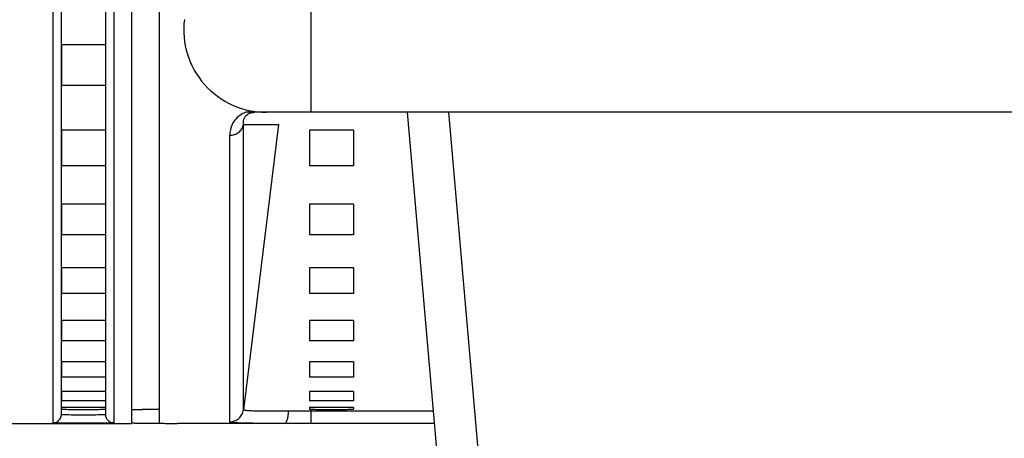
# Model space of a CAD drawing. Header units: millimetres. Extents: x -6054 to 364, y -1866 to 3094.
# Tile 333 of 360: x -3358 to -3322, y 1484 to 1499. Entities that reach past the tile are written whole.
import ezdxf

# ---------------------------------------------------------------- set-up
doc = ezdxf.new("R2010")
doc.units = ezdxf.units.MM
doc.header["$LTSCALE"] = 65.395
doc.header["$PDSIZE"] = 0.05
doc.layers.get('0').update_dxf_attribs({"linetype": 'CONTINUOUS'})
doc.layers.get('Defpoints').update_dxf_attribs({"linetype": 'CONTINUOUS'})
doc.layers.add('DIM', color=3, linetype='CONTINUOUS')
doc.styles.get("Standard").update_dxf_attribs({"font": 'arial.ttf'})
doc.dimstyles.new('ISO-25', dxfattribs={"dimtxt": 2.5, "dimasz": 2.5, "dimexe": 1.25, "dimexo": 0.625, "dimtad": 1, "dimtxsty": 'STANDARD', "dimcen": 2.5, "dimadec": 0, "dimazin": 0, "dimtfac": 1, "dimtmove": 0, "dimatfit": 3, "dimfxl": 1, "dimarcsym": 0})

# ---------------------------------------------------------------- blocks, each defined once
blk = doc.blocks.new('*D38')
at = {"layer": 'Defpoints', "color": 0}
for p in [(-3056.403, 1557.554), (-3005.253, 1557.554), (-3356.65, 1461.254)]:
    blk.add_point(p, dxfattribs=at)
at = {"layer": 'DIM', "color": 3, "lineweight": -2}
for p, q in [((-3005.253, 1557.554), (-3005.253, 1727.014)), ((-3055.778, 1557.554), (-3004.003, 1557.554)), ((-3005.253, 1476.254), (-3005.253, 1542.554)), ((-3356.025, 1461.254), (-3004.003, 1461.254))]:
    blk.add_line(p, q, dxfattribs=at)
at = {"layer": 'DIM', "color": 3}
for points in [[(-3002.753, 1542.554), (-3007.753, 1542.554), (-3005.253, 1557.554)], [(-3007.753, 1476.254), (-3002.753, 1476.254), (-3005.253, 1461.254)]]:
    blk.add_solid(points, dxfattribs=at)
at = {"layer": 'DIM', "color": 2, "insert": (-3023.063, 1649.784), "char_height": 20, "attachment_point": 5, "rotation": 90}
blk.add_mtext('96,3 [3,791]', dxfattribs=at)

msp = doc.modelspace()

# ---------------------------------------------------------------- linework, layer by layer
at = {"linetype": 'Continuous'}
for p, q in [((-3353.673, 1516.909), (-3353.673, 1484.17)), ((-3352.673, 1516.909), (-3352.673, 1484.17)), ((-3356.223, 1484.478), (-3356.223, 1514.359)), ((-3354.623, 1514.359), (-3354.623, 1484.478)), ((-3356.523, 1484.178), (-3356.523, 1513.867)), ((-3354.323, 1513.867), (-3354.323, 1484.178)), ((-3347.173, 1503.338), (-3347.173, 1495.454)), ((-3354.623, 1497.91), (-3356.223, 1497.91)), ((-3354.623, 1497.91), (-3356.223, 1497.91)), ((-3356.223, 1497.91), (-3356.223, 1496.425)), ((-3356.223, 1497.91), (-3356.223, 1496.425)), ((-3354.623, 1497.91), (-3354.623, 1496.425)), ((-3354.623, 1497.91), (-3354.623, 1496.425)), ((-3354.623, 1496.425), (-3356.223, 1496.425)), ((-3354.623, 1496.425), (-3356.223, 1496.425)), ((-3199.324, 1495.454), (-3349.522, 1495.454)), ((-3343.673, 1495.454), (-3341.874, 1474.885)), ((-3342.177, 1495.454), (-3340.379, 1474.911)), ((-3349.619, 1484.65), (-3349.615, 1495.014)), ((-3348.347, 1495.014), (-3349.619, 1484.65)), ((-3349.615, 1495.014), (-3348.347, 1495.014)), ((-3354.623, 1494.806), (-3356.223, 1494.806)), ((-3354.623, 1494.806), (-3356.223, 1494.806)), ((-3356.223, 1494.806), (-3356.223, 1493.513)), ((-3356.223, 1494.806), (-3356.223, 1493.513)), ((-3354.623, 1494.806), (-3354.623, 1493.513)), ((-3354.623, 1494.806), (-3354.623, 1493.513)), ((-3350.114, 1486.431), (-3350.11, 1494.621)), ((-3345.623, 1494.806), (-3347.223, 1494.806)), ((-3345.623, 1494.806), (-3347.223, 1494.806)), ((-3347.223, 1494.806), (-3347.223, 1493.513)), ((-3347.223, 1494.806), (-3347.223, 1493.513)), ((-3345.623, 1494.806), (-3345.623, 1493.513)), ((-3345.623, 1494.806), (-3345.623, 1493.513)), ((-3354.623, 1493.513), (-3356.223, 1493.513)), ((-3354.623, 1493.513), (-3356.223, 1493.513)), ((-3345.623, 1493.513), (-3347.223, 1493.513)), ((-3345.623, 1493.513), (-3347.223, 1493.513)), ((-3354.623, 1492.112), (-3356.223, 1492.112)), ((-3354.623, 1492.112), (-3356.223, 1492.112)), ((-3356.223, 1492.112), (-3356.223, 1491.001)), ((-3356.223, 1492.112), (-3356.223, 1491.001)), ((-3354.623, 1492.112), (-3354.623, 1491.001)), ((-3354.623, 1492.112), (-3354.623, 1491.001)), ((-3345.623, 1492.112), (-3347.223, 1492.112)), ((-3345.623, 1492.112), (-3347.223, 1492.112)), ((-3347.223, 1492.112), (-3347.223, 1491.001)), ((-3347.223, 1492.112), (-3347.223, 1491.001)), ((-3345.623, 1492.112), (-3345.623, 1491.001)), ((-3345.623, 1492.112), (-3345.623, 1491.001)), ((-3349.617, 1488.913), (-3349.616, 1491.62)), ((-3354.623, 1491.001), (-3356.223, 1491.001)), ((-3354.623, 1491.001), (-3356.223, 1491.001)), ((-3345.623, 1491.001), (-3347.223, 1491.001)), ((-3345.623, 1491.001), (-3347.223, 1491.001)), ((-3354.623, 1489.808), (-3356.223, 1489.808)), ((-3354.623, 1489.808), (-3356.223, 1489.808)), ((-3356.223, 1489.808), (-3356.223, 1488.875)), ((-3356.223, 1489.808), (-3356.223, 1488.875)), ((-3354.623, 1489.808), (-3354.623, 1488.875)), ((-3354.623, 1489.808), (-3354.623, 1488.875)), ((-3345.623, 1489.808), (-3347.223, 1489.808)), ((-3345.623, 1489.808), (-3347.223, 1489.808)), ((-3347.223, 1489.808), (-3347.223, 1488.875)), ((-3347.223, 1489.808), (-3347.223, 1488.875)), ((-3345.623, 1489.808), (-3345.623, 1488.875)), ((-3345.623, 1489.808), (-3345.623, 1488.875)), ((-3354.623, 1488.875), (-3356.223, 1488.875)), ((-3354.623, 1488.875), (-3356.223, 1488.875)), ((-3349.617, 1488.748), (-3349.617, 1488.913)), ((-3345.623, 1488.875), (-3347.223, 1488.875)), ((-3345.623, 1488.875), (-3347.223, 1488.875)), ((-3349.618, 1487.937), (-3349.617, 1488.748)), ((-3354.623, 1487.894), (-3356.223, 1487.894)), ((-3354.623, 1487.894), (-3356.223, 1487.894)), ((-3356.223, 1487.894), (-3356.223, 1487.148)), ((-3356.223, 1487.894), (-3356.223, 1487.148)), ((-3354.623, 1487.894), (-3354.623, 1487.148)), ((-3354.623, 1487.894), (-3354.623, 1487.148)), ((-3349.618, 1487.608), (-3349.618, 1487.937)), ((-3345.623, 1487.894), (-3347.223, 1487.894)), ((-3345.623, 1487.894), (-3347.223, 1487.894)), ((-3347.223, 1487.894), (-3347.223, 1487.148)), ((-3347.223, 1487.894), (-3347.223, 1487.148)), ((-3345.623, 1487.894), (-3345.623, 1487.148)), ((-3345.623, 1487.894), (-3345.623, 1487.148)), ((-3349.618, 1487.285), (-3349.618, 1487.608)), ((-3354.623, 1487.148), (-3356.223, 1487.148)), ((-3354.623, 1487.148), (-3356.223, 1487.148)), ((-3349.618, 1487.132), (-3349.618, 1487.285)), ((-3349.618, 1486.737), (-3349.618, 1487.132)), ((-3345.623, 1487.148), (-3347.223, 1487.148)), ((-3345.623, 1487.148), (-3347.223, 1487.148)), ((-3354.623, 1486.389), (-3356.223, 1486.389)), ((-3354.623, 1486.389), (-3356.223, 1486.389)), ((-3356.223, 1486.389), (-3356.223, 1485.837)), ((-3356.223, 1486.389), (-3356.223, 1485.837)), ((-3354.623, 1486.389), (-3354.623, 1485.837)), ((-3354.623, 1486.389), (-3354.623, 1485.837)), ((-3350.114, 1485.836), (-3350.114, 1486.431)), ((-3345.623, 1486.389), (-3347.223, 1486.389)), ((-3345.623, 1486.389), (-3347.223, 1486.389)), ((-3347.223, 1486.389), (-3347.223, 1485.837)), ((-3347.223, 1486.389), (-3347.223, 1485.837)), ((-3345.623, 1486.389), (-3345.623, 1485.837)), ((-3345.623, 1486.389), (-3345.623, 1485.837)), ((-3349.619, 1485.6), (-3349.618, 1486.003)), ((-3354.623, 1485.837), (-3356.223, 1485.837)), ((-3354.623, 1485.837), (-3356.223, 1485.837)), ((-3350.115, 1485.262), (-3350.114, 1485.836)), ((-3345.623, 1485.837), (-3347.223, 1485.837)), ((-3345.623, 1485.837), (-3347.223, 1485.837)), ((-3354.623, 1485.315), (-3356.223, 1485.315)), ((-3354.623, 1485.315), (-3356.223, 1485.315)), ((-3356.223, 1485.315), (-3356.223, 1484.98)), ((-3356.223, 1485.315), (-3356.223, 1484.98)), ((-3354.623, 1485.315), (-3354.623, 1484.98)), ((-3354.623, 1485.315), (-3354.623, 1484.98)), ((-3350.115, 1484.749), (-3350.115, 1485.262)), ((-3345.623, 1485.315), (-3347.223, 1485.315)), ((-3345.623, 1485.315), (-3347.223, 1485.315)), ((-3347.223, 1485.315), (-3347.223, 1484.98)), ((-3347.223, 1485.315), (-3347.223, 1484.98)), ((-3345.623, 1485.315), (-3345.623, 1484.98)), ((-3345.623, 1485.315), (-3345.623, 1484.98)), ((-3354.623, 1484.98), (-3356.223, 1484.98)), ((-3354.623, 1484.98), (-3356.223, 1484.98)), ((-3349.619, 1484.982), (-3349.619, 1485.046)), ((-3349.619, 1484.952), (-3349.619, 1484.982)), ((-3349.619, 1484.868), (-3349.619, 1484.952)), ((-3345.623, 1484.98), (-3347.223, 1484.98)), ((-3345.623, 1484.98), (-3347.223, 1484.98)), ((-3354.623, 1484.731), (-3356.223, 1484.731)), ((-3354.623, 1484.731), (-3356.223, 1484.731)), ((-3356.223, 1484.731), (-3356.223, 1484.678)), ((-3356.223, 1484.731), (-3356.223, 1484.678)), ((-3354.623, 1484.731), (-3354.623, 1484.678)), ((-3354.623, 1484.731), (-3354.623, 1484.678)), ((-3352.722, 1484.654), (-3353.283, 1484.654)), ((-3352.673, 1484.654), (-3353.283, 1484.654)), ((-3350.115, 1484.212), (-3350.115, 1484.749)), ((-3349.619, 1484.751), (-3349.619, 1484.772)), ((-3349.619, 1484.715), (-3349.619, 1484.732)), ((-3349.619, 1484.65), (-3349.619, 1484.661)), ((-3342.723, 1484.593), (-3347.976, 1484.593)), ((-3345.623, 1484.731), (-3347.223, 1484.731)), ((-3345.623, 1484.731), (-3347.223, 1484.731)), ((-3347.223, 1484.731), (-3347.223, 1484.678)), ((-3347.223, 1484.731), (-3347.223, 1484.678)), ((-3347.173, 1484.671), (-3347.173, 1484.154)), ((-3345.623, 1484.731), (-3345.623, 1484.678)), ((-3345.623, 1484.731), (-3345.623, 1484.678)), ((-4432.673, 1484.154), (-3353.673, 1484.154)), ((-3352.582, 1484.154), (-3353.283, 1484.154)), ((-3342.685, 1484.154), (-3352.019, 1484.154)), ((-3348.138, 1484.154), (-3350.673, 1484.154)), ((-3348.138, 1484.154), (-3348.275, 1484.154))]:
    msp.add_line(p, q, dxfattribs=at)
for points in [[(-3349.618, 1486.003), (-3349.618, 1486.061), (-3349.618, 1486.124), (-3349.618, 1486.191), (-3349.618, 1486.265), (-3349.618, 1486.344), (-3349.618, 1486.431), (-3349.618, 1486.525), (-3349.618, 1486.627), (-3349.618, 1486.737)], [(-3349.619, 1485.465), (-3349.619, 1485.509), (-3349.619, 1485.554), (-3349.619, 1485.6)], [(-3349.619, 1485.184), (-3349.619, 1485.222), (-3349.619, 1485.26), (-3349.619, 1485.299), (-3349.619, 1485.38)]]:
    msp.add_lwpolyline(points, dxfattribs=at)
for centre, radius, start, end in [((-3348.782, 1498.454), 3, 173, 270), ((-3349.245, 1494.619), 0.88, 108.3721, 119.1304), ((-3356.523, 1484.478), 0.3, 269.9896, 359.9896), ((-3354.323, 1484.478), 0.3, 180.0104, 270.0104)]:
    msp.add_arc(centre, radius, start, end, dxfattribs=at)
for points, knots in [([(-3349.673, 1495.387), (-3349.756, 1495.341), (-3349.893, 1495.23), (-3350.064, 1494.972), (-3350.11, 1494.756), (-3350.11, 1494.621)], [0, 0, 0, 0, 0.309004, 0.560676, 1, 1, 1, 1]), ([(-3349.615, 1495.014), (-3349.622, 1495.078), (-3349.615, 1495.182), (-3349.547, 1495.315), (-3349.483, 1495.373), (-3349.442, 1495.397)], [0, 0, 0, 0, 0.433119, 0.678609, 1, 1, 1, 1]), ([(-3349.442, 1495.397), (-3349.434, 1495.402), (-3349.391, 1495.425), (-3349.344, 1495.44), (-3349.306, 1495.446)], [0, 0, 0, 0, 0.195604, 1, 1, 1, 1]), ([(-3349.306, 1495.446), (-3349.3, 1495.448), (-3349.273, 1495.452), (-3349.245, 1495.454), (-3349.224, 1495.454)], [0, 0, 0, 0, 0.22894, 1, 1, 1, 1]), ([(-3350.11, 1494.619), (-3350.051, 1494.619), (-3349.932, 1494.639), (-3349.776, 1494.723), (-3349.662, 1494.852), (-3349.623, 1494.96), (-3349.615, 1495.014)], [0, 0, 0, 0, 0.259585, 0.514008, 0.760458, 1, 1, 1, 1]), ([(-3356.223, 1484.678), (-3356.223, 1484.676), (-3356.216, 1484.675), (-3356.206, 1484.673), (-3356.186, 1484.672), (-3356.16, 1484.67), (-3356.126, 1484.668), (-3356.069, 1484.667), (-3355.982, 1484.665), (-3355.862, 1484.663), (-3355.725, 1484.662), (-3355.577, 1484.661), (-3355.423, 1484.661), (-3355.269, 1484.661), (-3355.121, 1484.662), (-3354.984, 1484.663), (-3354.865, 1484.665), (-3354.778, 1484.667), (-3354.72, 1484.668), (-3354.686, 1484.67), (-3354.66, 1484.672), (-3354.64, 1484.673), (-3354.631, 1484.675), (-3354.623, 1484.676), (-3354.623, 1484.678)], [0, 0, 0, 0, 0.002721, 0.01001, 0.021969, 0.038509, 0.059481, 0.084689, 0.146812, 0.222502, 0.308855, 0.402555, 0.5, 0.597445, 0.691145, 0.777498, 0.853188, 0.915311, 0.940519, 0.961491, 0.978031, 0.98999, 0.997279, 1, 1, 1, 1]), ([(-3356.223, 1484.678), (-3356.223, 1484.676), (-3356.216, 1484.675), (-3356.206, 1484.673), (-3356.186, 1484.672), (-3356.16, 1484.67), (-3356.126, 1484.668), (-3356.069, 1484.667), (-3355.982, 1484.665), (-3355.862, 1484.663), (-3355.725, 1484.662), (-3355.577, 1484.661), (-3355.423, 1484.661), (-3355.269, 1484.661), (-3355.121, 1484.662), (-3354.984, 1484.663), (-3354.865, 1484.665), (-3354.778, 1484.667), (-3354.72, 1484.668), (-3354.686, 1484.67), (-3354.66, 1484.672), (-3354.64, 1484.673), (-3354.631, 1484.675), (-3354.623, 1484.676), (-3354.623, 1484.678)], [0, 0, 0, 0, 0.002721, 0.01001, 0.021969, 0.038509, 0.059481, 0.084689, 0.146812, 0.222502, 0.308855, 0.402555, 0.5, 0.597445, 0.691145, 0.777498, 0.853188, 0.915311, 0.940519, 0.961491, 0.978031, 0.98999, 0.997279, 1, 1, 1, 1]), ([(-3356.223, 1484.678), (-3356.223, 1484.676), (-3356.216, 1484.675), (-3356.206, 1484.673), (-3356.186, 1484.672), (-3356.16, 1484.67), (-3356.126, 1484.668), (-3356.069, 1484.667), (-3355.982, 1484.665), (-3355.862, 1484.663), (-3355.725, 1484.662), (-3355.577, 1484.661), (-3355.423, 1484.661), (-3355.269, 1484.661), (-3355.121, 1484.662), (-3354.984, 1484.663), (-3354.865, 1484.665), (-3354.778, 1484.667), (-3354.72, 1484.668), (-3354.686, 1484.67), (-3354.66, 1484.672), (-3354.64, 1484.673), (-3354.631, 1484.675), (-3354.623, 1484.676), (-3354.623, 1484.678)], [0, 0, 0, 0, 0.002721, 0.01001, 0.021969, 0.038509, 0.059481, 0.084689, 0.146812, 0.222502, 0.308855, 0.402555, 0.5, 0.597445, 0.691145, 0.777498, 0.853188, 0.915311, 0.940519, 0.961491, 0.978031, 0.98999, 0.997279, 1, 1, 1, 1]), ([(-3353.673, 1484.67), (-3353.673, 1484.667), (-3353.661, 1484.664), (-3353.645, 1484.662), (-3353.613, 1484.659), (-3353.57, 1484.657), (-3353.515, 1484.655), (-3353.418, 1484.654), (-3353.339, 1484.654), (-3353.283, 1484.654)], [0, 0, 0, 0, 0.018835, 0.067249, 0.146748, 0.257283, 0.398492, 0.569828, 1, 1, 1, 1]), ([(-3350.115, 1484.212), (-3350.055, 1484.212), (-3349.934, 1484.234), (-3349.777, 1484.329), (-3349.663, 1484.473), (-3349.627, 1484.591), (-3349.619, 1484.65)], [0, 0, 0, 0, 0.250089, 0.500129, 0.750095, 1, 1, 1, 1]), ([(-3347.976, 1484.593), (-3348.091, 1484.593), (-3348.313, 1484.593), (-3348.629, 1484.594), (-3348.911, 1484.596), (-3349.151, 1484.6), (-3349.344, 1484.607), (-3349.474, 1484.616), (-3349.55, 1484.625), (-3349.586, 1484.632), (-3349.608, 1484.638), (-3349.619, 1484.647), (-3349.619, 1484.65)], [0, 0, 0, 0, 0.209786, 0.402983, 0.574974, 0.721659, 0.839549, 0.925923, 0.956695, 0.979038, 0.993079, 1, 1, 1, 1]), ([(-3348.138, 1484.154), (-3348.116, 1484.154), (-3348.081, 1484.18), (-3348.051, 1484.228), (-3348.017, 1484.306), (-3347.988, 1484.429), (-3347.978, 1484.535), (-3347.976, 1484.593)], [0, 0, 0, 0, 0.135217, 0.23217, 0.35136, 0.648753, 1, 1, 1, 1]), ([(-3347.223, 1484.678), (-3347.223, 1484.676), (-3347.216, 1484.675), (-3347.206, 1484.673), (-3347.186, 1484.672), (-3347.16, 1484.67), (-3347.126, 1484.668), (-3347.069, 1484.667), (-3346.982, 1484.665), (-3346.862, 1484.663), (-3346.725, 1484.662), (-3346.577, 1484.661), (-3346.423, 1484.661), (-3346.269, 1484.661), (-3346.121, 1484.662), (-3345.984, 1484.663), (-3345.865, 1484.665), (-3345.778, 1484.667), (-3345.72, 1484.668), (-3345.686, 1484.67), (-3345.66, 1484.672), (-3345.64, 1484.673), (-3345.631, 1484.675), (-3345.623, 1484.676), (-3345.623, 1484.678)], [0, 0, 0, 0, 0.002721, 0.01001, 0.021969, 0.038509, 0.059481, 0.084689, 0.146812, 0.222502, 0.308855, 0.402555, 0.5, 0.597445, 0.691145, 0.777498, 0.853188, 0.915311, 0.940519, 0.961491, 0.978031, 0.98999, 0.997279, 1, 1, 1, 1]), ([(-3347.223, 1484.678), (-3347.223, 1484.676), (-3347.216, 1484.675), (-3347.206, 1484.673), (-3347.186, 1484.672), (-3347.16, 1484.67), (-3347.126, 1484.668), (-3347.069, 1484.667), (-3346.982, 1484.665), (-3346.862, 1484.663), (-3346.725, 1484.662), (-3346.577, 1484.661), (-3346.423, 1484.661), (-3346.269, 1484.661), (-3346.121, 1484.662), (-3345.984, 1484.663), (-3345.865, 1484.665), (-3345.778, 1484.667), (-3345.72, 1484.668), (-3345.686, 1484.67), (-3345.66, 1484.672), (-3345.64, 1484.673), (-3345.631, 1484.675), (-3345.623, 1484.676), (-3345.623, 1484.678)], [0, 0, 0, 0, 0.002721, 0.01001, 0.021969, 0.038509, 0.059481, 0.084689, 0.146812, 0.222502, 0.308855, 0.402555, 0.5, 0.597445, 0.691145, 0.777498, 0.853188, 0.915311, 0.940519, 0.961491, 0.978031, 0.98999, 0.997279, 1, 1, 1, 1]), ([(-3354.623, 1484.478), (-3354.623, 1484.476), (-3354.63, 1484.474), (-3354.64, 1484.472), (-3354.66, 1484.47), (-3354.7, 1484.467), (-3354.767, 1484.464), (-3354.865, 1484.461), (-3354.984, 1484.459), (-3355.121, 1484.458), (-3355.269, 1484.457), (-3355.423, 1484.457), (-3355.577, 1484.457), (-3355.725, 1484.458), (-3355.862, 1484.459), (-3355.982, 1484.461), (-3356.08, 1484.464), (-3356.147, 1484.467), (-3356.186, 1484.47), (-3356.206, 1484.472), (-3356.216, 1484.474), (-3356.223, 1484.476), (-3356.223, 1484.478)], [0, 0, 0, 0, 0.002976, 0.01034, 0.022326, 0.038871, 0.085025, 0.147098, 0.222725, 0.309008, 0.402632, 0.499999, 0.597367, 0.690991, 0.777274, 0.852901, 0.914974, 0.961128, 0.977674, 0.98966, 0.997024, 1, 1, 1, 1]), ([(-3348.275, 1484.154), (-3348.406, 1484.154), (-3348.656, 1484.154), (-3349.013, 1484.155), (-3349.328, 1484.158), (-3349.596, 1484.162), (-3349.81, 1484.169), (-3349.954, 1484.178), (-3350.038, 1484.187), (-3350.079, 1484.194), (-3350.102, 1484.2), (-3350.115, 1484.208), (-3350.115, 1484.212)], [0, 0, 0, 0, 0.212432, 0.406814, 0.5789, 0.724983, 0.841964, 0.927444, 0.957844, 0.979873, 0.993611, 1, 1, 1, 1]), ([(-3354.323, 1484.178), (-3354.323, 1484.176), (-3354.333, 1484.175), (-3354.346, 1484.172), (-3354.374, 1484.17), (-3354.41, 1484.168), (-3354.456, 1484.166), (-3354.535, 1484.163), (-3354.654, 1484.161), (-3354.819, 1484.159), (-3355.007, 1484.158), (-3355.211, 1484.157), (-3355.423, 1484.157), (-3355.635, 1484.157), (-3355.839, 1484.158), (-3356.027, 1484.159), (-3356.192, 1484.161), (-3356.311, 1484.163), (-3356.391, 1484.166), (-3356.437, 1484.168), (-3356.472, 1484.17), (-3356.5, 1484.172), (-3356.513, 1484.175), (-3356.523, 1484.176), (-3356.523, 1484.178)], [0, 0, 0, 0, 0.002716, 0.009974, 0.021884, 0.038363, 0.059267, 0.084407, 0.146421, 0.222076, 0.308492, 0.402345, 0.499999, 0.597653, 0.691507, 0.777923, 0.853578, 0.915592, 0.940732, 0.961637, 0.978116, 0.990026, 0.997284, 1, 1, 1, 1]), ([(-3353.283, 1484.154), (-3353.339, 1484.154), (-3353.418, 1484.154), (-3353.515, 1484.155), (-3353.57, 1484.157), (-3353.613, 1484.159), (-3353.645, 1484.162), (-3353.661, 1484.165), (-3353.673, 1484.168), (-3353.673, 1484.17)], [0, 0, 0, 0, 0.430122, 0.601438, 0.742633, 0.85316, 0.932661, 0.981093, 1, 1, 1, 1]), ([(-3352.673, 1484.17), (-3352.673, 1484.169), (-3352.668, 1484.167), (-3352.661, 1484.165), (-3352.647, 1484.164), (-3352.619, 1484.161), (-3352.569, 1484.159), (-3352.496, 1484.157), (-3352.402, 1484.155), (-3352.29, 1484.154), (-3352.16, 1484.154), (-3352.067, 1484.154), (-3352.019, 1484.154)], [0, 0, 0, 0, 0.005348, 0.018118, 0.038911, 0.067782, 0.149554, 0.262682, 0.405982, 0.577921, 0.77664, 1, 1, 1, 1])]:
    msp.add_open_spline(points, degree=3, knots=knots, dxfattribs=at)

# ---------------------------------------------------------------- dimensions: what is measured, and where the dimension line sits
at = {"layer": 'DIM'}
dim = msp.add_linear_dim(base=(-3005.253, 1557.554), p1=(-3356.65, 1461.254), p2=(-3056.403, 1557.554), angle=90, dimstyle='ISO-25', override={"dimscale": 1, "dimtxt": 20, "dimasz": 15, "dimexe": 1.25, "dimexo": 0.625, "dimgap": 5, "dimdec": 1, "dimzin": 8, "dimcen": 2.5, "dimclrd": 3, "dimclre": 3, "dimclrt": 2, "dimadec": 1, "dimtp": 0.3, "dimtm": 0.3, "dimtix": 0, "dimtofl": 0, "dimtmove": 0, "dimatfit": 3}, dxfattribs=at)
dim.commit()
dim.dimension.update_dxf_attribs({"geometry": '*D38', "text_midpoint": (-3023.063, 1649.784)})

doc.saveas('drawing.dxf')
